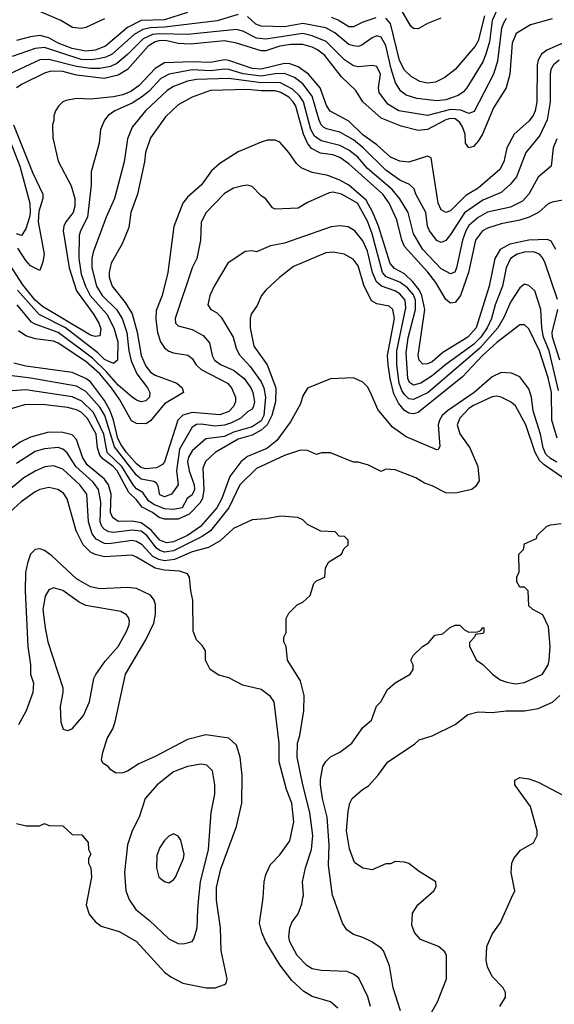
# Model space of a CAD drawing. Header units: inches. Extents: x 1793402 to 1900366, y 320852 to 470679.
# Tile 438 of 604: x 1856443 to 1858760, y 449539 to 453805. Entities that reach past the tile are written whole.
import ezdxf

# ---------------------------------------------------------------- set-up
doc = ezdxf.new("R2010")
doc.units = ezdxf.units.IN
doc.header["$MEASUREMENT"] = 0
doc.layers.add('B8454', color=7, linetype='Continuous')
doc.layers.add('B8455', color=7, linetype='Continuous')

msp = doc.modelspace()

# ---------------------------------------------------------------- linework, layer by layer
at = {"layer": 'B8454', "color": 4}
for points, elevation in [([(1856737, 450000), (1856731, 449970), (1856744.7, 449930), (1856770, 449898), (1856796.8, 449876.8), (1856874.6, 449854.6), (1856950, 449810.7), (1857070, 449678.8), (1857097.5, 449657.5), (1857150, 449630.8), (1857250.9, 449610.9), (1857290, 449611), (1857330, 449624.7), (1857338, 449630), (1857342, 449650), (1857316, 449770), (1857313.3, 449870), (1857295.6, 449990), (1857295.6, 450000)], 404), ([(1856914.8, 450000), (1856918.8, 449990), (1856946.8, 449950), (1857004.1, 449904.1), (1857090, 449822.8), (1857130, 449802.8), (1857150, 449801), (1857170, 449806), (1857190, 449811.3), (1857197.5, 449822.5), (1857212, 449870), (1857214.5, 449950), (1857219.8, 450000)], 408), ([(1857822, 449522), (1857789.4, 449549.4), (1857710, 449573.2), (1857674.2, 449594.2), (1857622.8, 449642.8), (1857570, 449709.3), (1857509.7, 449809.7), (1857492, 449850), (1857482.9, 449890), (1857497.2, 449990), (1857497.9, 450000)], 396), ([(1857963.7, 449530), (1857951.7, 449571.7), (1857912.1, 449652.1), (1857889.4, 449669.4), (1857861.2, 449681.2), (1857750, 449686), (1857710, 449692.7), (1857687.7, 449707.7), (1857646, 449750), (1857613.2, 449810), (1857609.4, 449830.6), (1857613.2, 449870), (1857624.1, 449895.9), (1857649.3, 449930.7), (1857665.6, 449974.4), (1857670.7, 450000)], 392), ([(1858092.7, 449510), (1858061.2, 449610), (1858046.3, 449706.3), (1858019, 449770), (1858010, 449782), (1857969.3, 449809.3), (1857930, 449829), (1857890, 449842), (1857861.2, 449861.2), (1857842, 449890), (1857802.9, 450000)], 388), ([(1858130, 449330.8), (1858253.2, 449550), (1858292.3, 449650), (1858293.2, 449750), (1858285.6, 449765.6), (1858258, 449790), (1858180.2, 449820.2), (1858154, 449850), (1858142, 449882), (1858145.6, 449934.4), (1858168, 449970), (1858203, 450000)], 384), ([(1858524, 449530), (1858548.7, 449570), (1858548, 449590), (1858538, 449610), (1858490, 449659), (1858470, 449702), (1858464.2, 449730), (1858468, 449790), (1858490, 449842.8), (1858526.3, 449893.7), (1858574.9, 450000)], 376)]:
    msp.add_lwpolyline(points, dxfattribs=dict(at, elevation=elevation))
at = {"layer": 'B8455', "color": 4}
for points, elevation in [([(1857390, 453828.2), (1857299, 453801), (1857070, 453772.9), (1857009.4, 453770.6), (1856976.7, 453763.3), (1856938.8, 453741.2), (1856843.8, 453656.2), (1856816.8, 453643.2), (1856784.1, 453635.9), (1856750, 453630.8), (1856710, 453632.7), (1856550, 453685.1), (1856510, 453681.1), (1856410, 453645.6)], 328), ([(1857170, 453837.2), (1857070, 453804.8), (1856970, 453801.4), (1856910, 453770.9), (1856814.9, 453690), (1856770, 453673.1), (1856730, 453668.9), (1856670, 453679.8), (1856610, 453703.8), (1856570, 453726.2), (1856530, 453736.8), (1856490, 453731), (1856430, 453714.5)], 324), ([(1856810, 453809.7), (1856730, 453771.6), (1856710, 453766.6), (1856671.5, 453771.5), (1856622, 453802), (1856530, 453840.5)], 316), ([(1858510, 453847.3), (1858490, 453801.2), (1858479, 453710), (1858463.7, 453656.3), (1858450, 453622.7), (1858380.5, 453510), (1858366.9, 453493.1), (1858343.4, 453476.6), (1858290, 453457.4), (1858250, 453453.3), (1858164.4, 453464.4), (1858118, 453478), (1858095.2, 453495.2), (1858072.3, 453532.2), (1858052.6, 453592.6), (1858030, 453693.2), (1858010, 453729.3), (1857990, 453735.1), (1857970, 453726.6), (1857925.1, 453694.9), (1857910, 453689.6), (1857890, 453691.5), (1857870, 453697.6), (1857808.9, 453748.9), (1857770, 453769.7), (1857670, 453788.8), (1857590, 453775.1), (1857490, 453776.9), (1857466.2, 453786.2), (1857430, 453818.7)], 328), ([(1858457.4, 453822.6), (1858430, 453713.2), (1858416.4, 453690), (1858330, 453589.3), (1858284.7, 453555.3), (1858245.1, 453534.9), (1858210, 453529.6), (1858177.7, 453537.7), (1858139.4, 453559.4), (1858110, 453587.3), (1858088.2, 453628.2), (1858050, 453789.3), (1858030, 453811.9)], 324), ([(1858268.7, 453811.3), (1858210, 453789.4), (1858170, 453766), (1858150, 453766.6), (1858138, 453778), (1858096, 453850)], 316), ([(1858550.5, 453810), (1858539.5, 453790), (1858531.5, 453768.5), (1858513.9, 453626.1), (1858496.4, 453570), (1858411.8, 453408.2), (1858390, 453399.5), (1858354, 453414), (1858310, 453416.5), (1858209.7, 453389.7), (1858086, 453410), (1858038.8, 453438.8), (1858000.7, 453490), (1857997.6, 453510), (1858006, 453570), (1857990, 453602.7), (1857970, 453607), (1857910, 453600.5), (1857890, 453606), (1857850, 453631.6), (1857770.8, 453710.8), (1857710, 453736), (1857670, 453746.2), (1857510, 453720.4), (1857470, 453725.4), (1857410, 453755.1), (1857383, 453763), (1857170, 453740.9), (1857050, 453744.3), (1857019.3, 453740.7), (1856977.7, 453722.3), (1856910, 453654), (1856864.2, 453615.8), (1856837.1, 453602.9), (1856790, 453594), (1856750, 453593.5), (1856690, 453602.3), (1856570, 453632.2), (1856530, 453631.1), (1856398, 453570)], 332), ([(1858750, 453809.7), (1858656.5, 453783.5), (1858594.6, 453745.4), (1858576.7, 453703.3), (1858567.2, 453570), (1858550.4, 453510), (1858496.5, 453423.5), (1858448.5, 453310), (1858430, 453279.3), (1858410, 453256), (1858390, 453249.4), (1858375.1, 453270), (1858372.8, 453310), (1858361.8, 453341.8), (1858350, 453360.5), (1858330, 453375.3), (1858310, 453377.2), (1858290, 453371.9), (1858210, 453329.7), (1858170, 453324.7), (1858095.5, 453344.5), (1858010, 453378), (1857929.6, 453450), (1857899.1, 453499.1), (1857837.5, 453557.5), (1857764.7, 453650), (1857734.3, 453674.3), (1857710, 453685.7), (1857670, 453697.2), (1857618.4, 453698.4), (1857570, 453690.8), (1857510, 453670.9), (1857490, 453669.8), (1857383, 453703), (1857330, 453713.1), (1857181.3, 453698.7), (1857130, 453702.8), (1857074.8, 453714.8), (1857046.7, 453713.3), (1857030, 453708.7), (1857000.3, 453690), (1856910.3, 453590), (1856870, 453565.1), (1856809, 453551), (1856690, 453564.5), (1856630, 453581.2), (1856578, 453582), (1856550, 453573), (1856454.4, 453525.6), (1856430, 453509.4)], 336), ([(1857986.3, 453813.7), (1857930, 453795.1), (1857890, 453774.5), (1857870, 453774.5), (1857823.7, 453803.7), (1857794.5, 453814.5)], 324), ([(1858810, 453709.7), (1858726.6, 453673.4), (1858704, 453656), (1858690.4, 453630), (1858685.7, 453610), (1858684.2, 453450), (1858677, 453410), (1858668.2, 453390), (1858650, 453366), (1858586.4, 453310), (1858554.4, 453250), (1858540.4, 453190), (1858523.4, 453156.6), (1858430, 453075.6), (1858376.7, 453043.3), (1858310, 452977), (1858290, 452969.4), (1858270, 452981.2), (1858257, 453010), (1858226.6, 453206.6), (1858210, 453213.6), (1858130, 453187.6), (1858090, 453191.6), (1858050, 453209.6), (1857990, 453263), (1857930, 453306.9), (1857870, 453366), (1857788.6, 453408.6), (1857773.2, 453433.2), (1857745.4, 453510), (1857695.1, 453570), (1857650, 453601.7), (1857613.6, 453613.6), (1857590, 453615.1), (1857490, 453591.6), (1857450, 453593.3), (1857350, 453628.8), (1857330, 453630.8), (1857270, 453619.3), (1857190, 453623.2), (1857070, 453618.3), (1857030, 453594.3), (1856960.4, 453519.6), (1856925.4, 453494.5), (1856890, 453479.2), (1856850, 453470.9), (1856750, 453461.3), (1856690, 453464.5), (1856645.2, 453454.8), (1856630, 453448.7), (1856611.3, 453430), (1856598, 453410), (1856591.6, 453388.4), (1856591.1, 453368.9), (1856584.7, 453350), (1856586.4, 453293.6), (1856610, 453192), (1856666, 453086), (1856681.7, 453030), (1856682, 452998), (1856675.3, 452970), (1856643.8, 452930), (1856634.4, 452910), (1856631.8, 452890), (1856656.9, 452730), (1856689.1, 452630), (1856762.6, 452530), (1856786.7, 452490), (1856794.4, 452465.6), (1856790, 452435.3), (1856770, 452432.3), (1856750, 452438.7), (1856541.9, 452561.9), (1856510, 452589.8), (1856456.9, 452656.9), (1856386.2, 452766.2)], 344), ([(1858780.7, 453630), (1858755.5, 453610), (1858744.9, 453590), (1858742, 453570), (1858742.3, 453450), (1858729, 453371), (1858696.3, 453303.7), (1858636.3, 453230), (1858596, 453124), (1858570, 453092.3), (1858530, 453056.2), (1858450, 453024), (1858371.1, 452968.9), (1858310, 452874.5), (1858290, 452849.2), (1858270, 452839.3), (1858250, 452849.2), (1858218.4, 452890), (1858209.7, 452910), (1858203.5, 452970), (1858159.3, 453050), (1858152, 453072), (1858131.7, 453091.7), (1858090, 453109.6), (1858030, 453153.3), (1857931.2, 453250), (1857890, 453284.4), (1857830, 453318), (1857772.5, 453332.5), (1857760.1, 453340.1), (1857750, 453349.5), (1857740.4, 453370), (1857710, 453474.5), (1857670, 453527.8), (1857634.3, 453554.3), (1857590, 453572), (1857550.8, 453570.8), (1857490, 453560.6), (1857411.1, 453571.1), (1857350, 453589.8), (1857330, 453590.8), (1857270, 453583.2), (1857190, 453587.7), (1857090.2, 453569.8), (1857054.9, 453550), (1857004, 453496), (1856971, 453469), (1856930, 453444), (1856854.8, 453410), (1856827.3, 453390), (1856810.7, 453370), (1856794, 453330), (1856787.3, 453270), (1856753.2, 453146.8), (1856753, 453090), (1856737, 452950), (1856706.4, 452890), (1856701.3, 452870), (1856700.2, 452770), (1856710, 452702.8), (1856727.9, 452650), (1856749.1, 452610), (1856820.9, 452530), (1856851.7, 452470), (1856868.9, 452410), (1856867.3, 452330), (1856850, 452315.1), (1856810, 452332.8), (1856781.7, 452361.7), (1856641.1, 452470), (1856527.2, 452527.2), (1856433.7, 452633.7)], 348), ([(1858770.3, 453289.7), (1858754.4, 453250), (1858746, 453170), (1858690, 453122.7), (1858650, 453049.2), (1858621.3, 453018.7), (1858570, 452993.6), (1858470, 452971.5), (1858430, 452947.8), (1858390, 452914), (1858376, 452890), (1858361.7, 452850), (1858336.4, 452730), (1858328.1, 452711.9), (1858310, 452703.7), (1858270, 452725.6), (1858189.7, 452810), (1858150, 452877.2), (1858126, 452970), (1858089.8, 453029.8), (1858057.4, 453070), (1857950, 453161.1), (1857907.8, 453210), (1857870, 453240.5), (1857830, 453259.7), (1857750, 453279.7), (1857721.1, 453301.1), (1857704.5, 453330), (1857673.1, 453450), (1857656, 453476), (1857624.9, 453504.9), (1857570, 453532.8), (1857490, 453531.3), (1857350, 453550.8), (1857210, 453546), (1857170, 453539.1), (1857110, 453516.3), (1857082, 453498), (1856988, 453410), (1856930, 453339), (1856910.4, 453289.6), (1856895.5, 453190), (1856854.4, 453030), (1856817.3, 452950), (1856761.7, 452798.3), (1856755.3, 452770), (1856756, 452730), (1856775.6, 452650), (1856800.3, 452610), (1856863.1, 452550), (1856887.6, 452510), (1856906.9, 452450), (1856915.8, 452370), (1856926.6, 452326.6), (1856951.2, 452271.2), (1856997.3, 452210), (1857006.8, 452190), (1857006, 452170), (1856990, 452154), (1856970, 452149.3), (1856950, 452156), (1856930, 452169.6), (1856870, 452221), (1856819, 452279), (1856758.1, 452338.1), (1856610.5, 452450.5), (1856510, 452485.4), (1856494.9, 452494.9), (1856431.6, 452570)], 352), ([(1858796.7, 453023.3), (1858750, 453015.1), (1858732.4, 453007.6), (1858690.6, 452970), (1858650.2, 452949.8), (1858610, 452936.9), (1858530, 452920.5), (1858470, 452902.6), (1858449.2, 452890.8), (1858418.9, 452850), (1858387.7, 452710), (1858353.7, 452610), (1858330, 452579.3), (1858310, 452577.2), (1858290, 452592.7), (1858246.5, 452666.5), (1858211.5, 452711.5), (1858110, 452822), (1858098.5, 452850), (1858078, 452938), (1858043.5, 453010), (1858016.4, 453050), (1857870, 453181.1), (1857830, 453208.5), (1857799.8, 453219.8), (1857747.3, 453227.3), (1857707.9, 453247.9), (1857689.9, 453269.9), (1857672.5, 453310), (1857639.3, 453430), (1857628.5, 453450), (1857610, 453469.7), (1857574.5, 453490), (1857550, 453496.8), (1857490, 453496.5), (1857430, 453503.1), (1857270, 453498.7), (1857190.5, 453469.5), (1857130, 453436), (1857075.6, 453384.4), (1857010, 453294), (1856988.4, 453230), (1856984.4, 453190), (1856954.4, 453050), (1856925.5, 452970), (1856915.6, 452904.4), (1856886.6, 452833.4), (1856839.1, 452750), (1856830.5, 452710), (1856830.5, 452690), (1856843.8, 452650), (1856900.5, 452580.5), (1856930.2, 452530.2), (1856952, 452452), (1856969, 452350), (1856990, 452303.8), (1857010, 452278.7), (1857030, 452264.6), (1857124, 452230), (1857147.7, 452210), (1857153.4, 452190), (1857070, 452141.3), (1857010, 452066.6), (1856990, 452054.5), (1856950, 452055.6), (1856927.4, 452067.4), (1856877.6, 452157.6), (1856841.5, 452210), (1856790.8, 452270.8), (1856730, 452324.8), (1856610, 452404), (1856590, 452412.6), (1856510, 452422.4), (1856470, 452435.1), (1856437.5, 452457.5)], 356), ([(1856341.1, 453430), (1856444.4, 453170), (1856487.4, 453010), (1856489, 452970), (1856485.2, 452950), (1856470, 452899), (1856451, 452870), (1856430, 452877.6)], 332), ([(1856416.1, 453350), (1856500.7, 453140.7), (1856543.7, 453050), (1856543.7, 453030), (1856525.6, 452974.4), (1856523.5, 452930), (1856548.7, 452790), (1856543.4, 452756.6), (1856530, 452718), (1856490, 452738.4), (1856470, 452761.3), (1856435.8, 452815.8)], 336), ([(1858766, 452810), (1858746.2, 452846.2), (1858730, 452853), (1858649.7, 452849.7), (1858567.6, 452832.4), (1858524.9, 452810), (1858502.3, 452770), (1858476.9, 452650), (1858421.1, 452470), (1858385.5, 452430), (1858277.3, 452362.7), (1858230, 452323), (1858210, 452313.6), (1858190, 452312.3), (1858174.5, 452330), (1858169.7, 452350), (1858199.3, 452550), (1858185.8, 452610), (1858174.5, 452634.5), (1858147.3, 452670), (1858110, 452703.5), (1858066.6, 452726.6), (1858048.2, 452748.2), (1857997.4, 452910), (1857973.8, 452970), (1857943.9, 453023.9), (1857870, 453088.6), (1857830, 453109.8), (1857779, 453130), (1857710, 453143), (1857663.5, 453163.5), (1857642.6, 453182.6), (1857610, 453229.2), (1857570, 453274), (1857550, 453284), (1857516.9, 453283.1), (1857490, 453275.3), (1857390, 453233.2), (1857310, 453182.7), (1857274.8, 453150), (1857230.3, 453089.7), (1857170, 453036), (1857150.6, 453010), (1857110.6, 452909.4), (1857084.9, 452710), (1857060.5, 452610), (1857035.1, 452544.9), (1857033.8, 452506.2), (1857040.9, 452450), (1857053.7, 452410), (1857070, 452383), (1857089, 452369), (1857110, 452361.3), (1857172, 452352), (1857190, 452337.3), (1857208.2, 452310), (1857229.2, 452289.2), (1857343, 452230), (1857360.4, 452210), (1857378, 452170), (1857378.4, 452150), (1857370, 452129.5), (1857350, 452106.9), (1857310, 452092.6), (1857190, 452103.9), (1857150, 452092.4), (1857128.9, 452070), (1857070, 451889.4), (1857061.8, 451878.2), (1857035.9, 451864.1), (1856990, 451858.7), (1856970, 451865.1), (1856950, 451881.5), (1856906.3, 451930), (1856883.1, 451963.1), (1856867.8, 451990), (1856849.8, 452070), (1856835.2, 452110), (1856810, 452155.4), (1856750, 452236.4), (1856730, 452250.8), (1856670, 452276.9), (1856470, 452303.5), (1856417.6, 452317.6)], 364), ([(1858772.9, 452592.9), (1858719.7, 452750), (1858710, 452772.7), (1858695.1, 452790), (1858670, 452798.9), (1858630, 452797.7), (1858598.8, 452790), (1858570.5, 452770), (1858550.4, 452730), (1858535.3, 452650), (1858503.1, 452570), (1858487.9, 452510), (1858469.2, 452470), (1858441.2, 452430), (1858410, 452397.6), (1858290, 452311.2), (1858230, 452262), (1858180.7, 452230), (1858150, 452221.3), (1858132.7, 452232.7), (1858124.8, 452250), (1858118.2, 452361.8), (1858126.9, 452426.9), (1858158.2, 452550), (1858158, 452590), (1858150, 452612.8), (1858123.1, 452643.1), (1858090, 452667.4), (1858031.7, 452691.7), (1858015.4, 452710), (1857970, 452878), (1857950, 452931.8), (1857907.3, 453010), (1857837.2, 453050), (1857802, 453058), (1857784.4, 453055.6), (1857690, 453013.2), (1857650, 452989), (1857550, 452984), (1857538, 452990), (1857509.1, 453029.1), (1857490, 453042), (1857450, 453082), (1857430, 453088.7), (1857410, 453085.2), (1857370, 453076), (1857330, 453052.7), (1857250, 452968.7), (1857230, 452926), (1857227.3, 452850), (1857210.6, 452770), (1857190.4, 452729.6), (1857117.3, 452510), (1857118.8, 452490), (1857130, 452478.8), (1857190, 452462.8), (1857237.5, 452437.5), (1857265.5, 452405.5), (1857277.3, 452350), (1857287.7, 452330), (1857316, 452310), (1857370, 452286.7), (1857415.8, 452250), (1857444.9, 452210), (1857453.1, 452190), (1857460.3, 452150), (1857456.4, 452130), (1857450, 452117.2), (1857430, 452106), (1857401.1, 452078.9), (1857361.1, 452058.9), (1857330, 452048.6), (1857290, 452043.9), (1857230, 452052.4), (1857210, 452051.1), (1857190, 452039.5), (1857135.6, 451944.4), (1857122.6, 451850), (1857130.5, 451790), (1857101, 451750), (1857070, 451737.2), (1857050, 451746), (1857043.9, 451783.9), (1857036.6, 451796.6), (1857024.4, 451804.4), (1856970, 451815.1), (1856950, 451831.1), (1856853.9, 451953.9), (1856811.5, 452090), (1856790, 452126.6), (1856730, 452194.3), (1856690, 452216.9), (1856491.8, 452251.8), (1856410, 452262)], 368), ([(1858778.5, 452198.5), (1858736.8, 452370), (1858712.7, 452430), (1858705.3, 452470), (1858701.6, 452550), (1858676, 452630), (1858650, 452654), (1858630, 452659), (1858610, 452644), (1858570, 452581.2), (1858542, 452518), (1858514.6, 452470), (1858437.7, 452382.3), (1858213.7, 452190), (1858150, 452158.9), (1858130, 452163), (1858110, 452181.3), (1858099.1, 452199.1), (1858088.1, 452230), (1858076.8, 452310), (1858077.4, 452370), (1858117, 452557), (1858113.7, 452590), (1858090, 452616.9), (1858069.3, 452630), (1858010.8, 452650.8), (1857989.8, 452669.8), (1857971.8, 452710), (1857950, 452802.7), (1857930, 452846.6), (1857896, 452890), (1857867.2, 452907.2), (1857830, 452912), (1857792.8, 452907.2), (1857590, 452837.2), (1857530, 452826), (1857470, 452799), (1857450, 452804), (1857419.8, 452800.2), (1857344.7, 452750), (1857286, 452650), (1857267.3, 452610), (1857258.8, 452570), (1857271.3, 452550), (1857296.4, 452536.4), (1857316.5, 452516.5), (1857368, 452430), (1857381.4, 452381.4), (1857394.6, 452354.6), (1857442, 452302), (1857490, 452236.3), (1857500.9, 452210), (1857508, 452170), (1857501, 452090), (1857490, 452067.6), (1857450, 452041.6), (1857370, 452017.8), (1857330, 451999.7), (1857250, 451989.6), (1857190, 451937.6), (1857174.9, 451910), (1857170.3, 451890), (1857177.4, 451850), (1857199.6, 451790), (1857200.3, 451770), (1857190, 451746), (1857168.2, 451730), (1857146.8, 451690), (1857110, 451683.1), (1857070, 451686.2), (1857024.1, 451704.1), (1857000.8, 451720.8), (1856976.6, 451756.6), (1856950, 451772.6), (1856934.8, 451790), (1856886, 451870), (1856822.7, 451930), (1856808.2, 452010), (1856763.2, 452103.2), (1856712, 452152), (1856670, 452171), (1856470, 452201.1), (1856330, 452192)], 372), ([(1858771.6, 451991.6), (1858749, 452070), (1858747.1, 452190), (1858733.3, 452253.3), (1858695.6, 452370), (1858650, 452466), (1858630, 452482.7), (1858610, 452482.7), (1858510, 452406.6), (1858448, 452350), (1858362.5, 452257.5), (1858170, 452103), (1858150, 452097.4), (1858130, 452101.1), (1858110, 452111.3), (1858084.4, 452144.4), (1858064.3, 452184.3), (1858047.9, 452250), (1858039.8, 452310), (1858037.4, 452350), (1858066.9, 452510), (1858060.7, 452550), (1858044.4, 452564.4), (1857990, 452574.5), (1857967.1, 452587.1), (1857934.9, 452654.9), (1857910, 452739), (1857887.5, 452767.5), (1857849.5, 452789.5), (1857801.4, 452798.6), (1857770, 452795.1), (1857630, 452736), (1857570.5, 452689.5), (1857510, 452634), (1857490.8, 452610), (1857472.7, 452567.3), (1857446.8, 452530), (1857442, 452510), (1857441.6, 452470), (1857457.1, 452390), (1857515.3, 452310), (1857552.6, 452210), (1857551.5, 452150), (1857535.2, 452090), (1857515.5, 452050), (1857490, 452026.2), (1857450, 452005), (1857390, 451987.6), (1857290.6, 451930), (1857248.9, 451891.1), (1857237.3, 451862.7), (1857241.5, 451770), (1857235.2, 451730), (1857223.2, 451710), (1857177.5, 451662.5), (1857130, 451640.9), (1857070, 451641.2), (1857047.9, 451647.9), (1857018.7, 451670), (1856973.5, 451693.5), (1856950, 451724.7), (1856916.1, 451756.1), (1856865.3, 451850), (1856847.6, 451870), (1856802.8, 451902.8), (1856790, 451918.9), (1856780.3, 451950), (1856774.4, 452010), (1856736.6, 452076.6), (1856710, 452104.4), (1856690, 452114.7), (1856650, 452124.4), (1856542.3, 452137.7), (1856463.9, 452136.1), (1856385.8, 452114.1)], 376), ([(1858783.1, 452330), (1858752.1, 452430), (1858751.1, 452450), (1858774.7, 452550)], 368), ([(1858770, 451887.8), (1858743.3, 451903.3), (1858723.3, 451923.3), (1858710.7, 451950), (1858699.3, 452010), (1858668.5, 452110), (1858661.1, 452170), (1858650, 452205.2), (1858610, 452257.2), (1858574.2, 452274.2), (1858530, 452276.2), (1858490, 452258.4), (1858412.2, 452190), (1858296.4, 452110), (1858274.4, 452090), (1858262, 452070), (1858257, 452050), (1858263.6, 451956.4), (1858256.9, 451943.1), (1858250, 451942), (1858117.4, 451997.4), (1858059.2, 452039.2), (1857995.6, 452115.6), (1857963.7, 452190), (1857950, 452214), (1857930, 452234), (1857890, 452253.2), (1857790, 452248.7), (1857690, 452208.7), (1857670, 452175.3), (1857659.5, 452140.5), (1857616.7, 452063.3), (1857557.6, 451982.4), (1857513.4, 451946.6), (1857430, 451912.4), (1857402, 451890), (1857353.8, 451826.2), (1857319.1, 451730), (1857297.3, 451690), (1857227.2, 451610), (1857170.1, 451569.9), (1857110, 451543.5), (1857078.8, 451538.8), (1857050, 451549.8), (1857013, 451593), (1856970, 451624.6), (1856930, 451631.8), (1856871, 451631), (1856846.6, 451646.6), (1856837.3, 451670), (1856839.3, 451750), (1856828.5, 451790), (1856810, 451815.1), (1856736, 451876), (1856714.8, 451910), (1856690, 451986), (1856670, 452006), (1856630, 452016.9), (1856570, 452018), (1856490, 451996.3), (1856445.5, 451974.5), (1856390, 451936.2)], 384), ([(1858810, 451811.8), (1858715.8, 451875.8), (1858695.8, 451895.8), (1858676.8, 451930), (1858636.3, 452050), (1858591.5, 452131.5), (1858569.6, 452149.6), (1858530, 452169.4), (1858510, 452174), (1858490, 452171.8), (1858410, 452134.3), (1858390, 452120.7), (1858350, 452079.3), (1858339.3, 452050), (1858350.4, 452010.4), (1858393, 451950), (1858427.7, 451870), (1858433.4, 451806.6), (1858418, 451782), (1858402, 451770), (1858330, 451754), (1858290, 451754.5), (1858230, 451786), (1858197.2, 451797.2), (1858160.2, 451820.2), (1858070, 451855.3), (1858030, 451858), (1858010, 451848), (1857954.6, 451874.6), (1857910, 451888.7), (1857890, 451888.7), (1857790, 451928.7), (1857751.6, 451928.4), (1857730, 451922), (1857690, 451938), (1857659.6, 451940.4), (1857590, 451917.2), (1857470, 451860.9), (1857397.1, 451790), (1857349.3, 451690.7), (1857269.3, 451590.7), (1857233.9, 451566.1), (1857110, 451504.5), (1857070, 451498.8), (1857050, 451504.8), (1857035.3, 451515.3), (1856993.8, 451570), (1856970, 451588.6), (1856930, 451593.6), (1856850, 451583.9), (1856830, 451586), (1856810, 451595.6), (1856798.9, 451610), (1856792.4, 451630), (1856794.3, 451714.3), (1856785.1, 451770), (1856760.9, 451800.9), (1856687.1, 451870), (1856648.5, 451928.5), (1856630, 451944.5), (1856610, 451951.6), (1856550, 451946.3), (1856510, 451933.6), (1856430, 451882.9)], 388), ([(1857670.7, 450000), (1857672.7, 450010), (1857669.2, 450070), (1857680.9, 450130), (1857707, 450210), (1857713.3, 450270), (1857700.5, 450370), (1857669.6, 450490), (1857645.1, 450610), (1857647, 450670), (1857657, 450703), (1857674.5, 450810), (1857676.5, 450876.5), (1857660.2, 450940.2), (1857604, 451030), (1857598, 451090), (1857588, 451110), (1857588, 451130), (1857598, 451150), (1857598, 451210), (1857610, 451234), (1857646, 451270), (1857670, 451282), (1857702, 451310), (1857718, 451362), (1857730, 451374), (1857766, 451390), (1857768, 451430), (1857783.1, 451456.9), (1857838, 451490), (1857847.3, 451512.7), (1857866, 451530), (1857866, 451550), (1857850, 451566), (1857827.3, 451567.3), (1857810, 451586), (1857748.4, 451588.4), (1857690, 451618), (1857670, 451638), (1857648.4, 451648.4), (1857574.6, 451654.6), (1857510, 451642), (1857450, 451638), (1857370, 451601.2), (1857312.2, 451547.8), (1857262, 451518), (1857190, 451499.7), (1857114, 451466), (1857070, 451460.3), (1857046.2, 451466.2), (1857020, 451480), (1856973.3, 451530), (1856950, 451544.7), (1856930, 451548.2), (1856830, 451533.7), (1856810, 451535.8), (1856774.8, 451554.8), (1856757.8, 451577.8), (1856741.1, 451630), (1856734.3, 451750), (1856704.2, 451790), (1856630, 451857.6), (1856590, 451871.8), (1856552.1, 451867.9), (1856510, 451849.6), (1856460.5, 451819.5), (1856375.5, 451750)], 392), ([(1857497.9, 450000), (1857502.7, 450070), (1857510, 450102), (1857530, 450144.7), (1857570, 450186), (1857613.3, 450246.7), (1857631.5, 450330), (1857622.4, 450410), (1857599.7, 450470), (1857567.6, 450590), (1857567.6, 450670), (1857546, 450850), (1857530, 450873.2), (1857490, 450902.7), (1857410, 450921.2), (1857350, 450953.2), (1857305.6, 450965.6), (1857268, 450990), (1857248.7, 451030), (1857248, 451070), (1857233.6, 451093.6), (1857210, 451118), (1857195.5, 451155.5), (1857193.2, 451290), (1857184.5, 451330), (1857179.3, 451390), (1857170, 451404), (1857136.1, 451416.1), (1857070, 451419.8), (1857030, 451428.6), (1856950, 451476.9), (1856930, 451484.7), (1856810, 451477.4), (1856770, 451488), (1856750, 451498.7), (1856718.7, 451530), (1856687.6, 451590), (1856649.6, 451729.6), (1856633.1, 451753.1), (1856608, 451770), (1856570, 451778), (1856530, 451769.4), (1856510, 451759.5), (1856450, 451716.2), (1856370, 451644.5)], 396), ([(1857802.9, 450000), (1857799.3, 450010), (1857781.2, 450141.2), (1857784.2, 450230), (1857775.6, 450350), (1857755.6, 450430), (1857747, 450490), (1857746.8, 450513.2), (1857757.2, 450570), (1857770, 450591.3), (1857789.4, 450610.6), (1857830, 450631), (1857882, 450670), (1857930, 450738), (1857968, 450770), (1857989.1, 450830.9), (1858008, 450850), (1858036.4, 450903.6), (1858070, 450932), (1858135.3, 450970), (1858148, 450990), (1858148, 451010), (1858138, 451030), (1858148, 451050), (1858188, 451090), (1858214.6, 451105.4), (1858242, 451138), (1858276.4, 451143.6), (1858306, 451170), (1858330, 451182), (1858350, 451182), (1858370, 451162), (1858390, 451152), (1858427.3, 451152.7), (1858442, 451158), (1858450, 451172), (1858454, 451170), (1858454, 451150), (1858450, 451146), (1858418, 451142), (1858414, 451130), (1858392.7, 451107.3), (1858392, 451090), (1858422, 451030), (1858450, 451012), (1858491.3, 450970), (1858525.2, 450945.2), (1858554.4, 450934.4), (1858592.1, 450927.9), (1858630, 450934), (1858708.7, 450970), (1858732.7, 451010), (1858737.2, 451030), (1858741.2, 451090), (1858734.6, 451174.6), (1858710, 451226), (1858666, 451250), (1858650, 451266), (1858646, 451330), (1858630, 451346), (1858610, 451346), (1858598, 451370), (1858598, 451390), (1858607.3, 451412.7), (1858606, 451490), (1858626, 451510), (1858630, 451534), (1858682, 451558), (1858686, 451570), (1858726, 451610), (1858743.1, 451616.9), (1858790, 451622)], 388), ([(1857295.6, 450000), (1857295.3, 450044.7), (1857314.2, 450125.9), (1857382, 450310), (1857405.2, 450410), (1857407, 450530), (1857398, 450610), (1857382, 450662), (1857350, 450692), (1857250, 450706), (1857170, 450686.6), (1857030, 450613.2), (1856958.8, 450581.2), (1856910, 450548.7), (1856890, 450542), (1856860.4, 450540.4), (1856836.4, 450556.4), (1856826, 450570), (1856803.1, 450583.1), (1856798, 450598), (1856804, 450630), (1856822.7, 450690), (1856846.8, 450733.2), (1856857.5, 450762.5), (1856902, 450970), (1856990, 451118.8), (1857025.1, 451190), (1857031.8, 451230), (1857031.8, 451270), (1857026.6, 451290), (1857010, 451312.3), (1856950, 451340.7), (1856910, 451345.1), (1856790, 451339.6), (1856750, 451347.3), (1856690, 451382.9), (1856582.7, 451482.7), (1856550, 451506), (1856530, 451512.7), (1856510, 451509.2), (1856490.5, 451489.5), (1856477.1, 451450), (1856468.7, 451410), (1856467.2, 451330), (1856478, 451090), (1856490.6, 451010), (1856490.7, 450970), (1856502.8, 450930), (1856500.7, 450890), (1856471, 450810), (1856438, 450750)], 404), ([(1858203, 450000), (1858238, 450030), (1858248, 450050), (1858246, 450070), (1858174.6, 450114.6), (1858130, 450148.7), (1858110, 450155.3), (1858070, 450158), (1858050, 450148), (1858030, 450148), (1857970, 450122), (1857930, 450128.7), (1857893.6, 450153.6), (1857872.5, 450212.5), (1857859.5, 450290), (1857866.3, 450373.7), (1857874, 450410), (1857884, 450430), (1857928, 450470), (1857954.6, 450485.4), (1857995.3, 450530), (1858038, 450590), (1858153.6, 450666.4), (1858174.6, 450685.4), (1858230, 450702), (1858330, 450751.3), (1858385.6, 450794.4), (1858430, 450806.8), (1858490, 450804), (1858550.6, 450810.6), (1858630, 450810.7), (1858690, 450820.7), (1858751.7, 450848.3), (1858783.3, 450876.7)], 384), ([(1857219.8, 450000), (1857227.3, 450070), (1857261.6, 450210), (1857273.2, 450370), (1857289, 450450), (1857289, 450490), (1857279, 450550), (1857254.5, 450574.5), (1857230, 450579.3), (1857170.6, 450569.4), (1857110, 450546), (1857038.8, 450490), (1856986.8, 450430), (1856960.7, 450350), (1856930.7, 450290), (1856910.6, 450230), (1856897.3, 450110), (1856902.8, 450030), (1856914.8, 450000)], 408), ([(1858574.9, 450000), (1858588.7, 450030), (1858572.3, 450110), (1858575.1, 450150), (1858583.7, 450170), (1858613.8, 450206.2), (1858670, 450238), (1858685.2, 450270), (1858686, 450290), (1858656.1, 450396.1), (1858589, 450490), (1858588, 450510), (1858610, 450521), (1858650, 450516.3), (1858690, 450502), (1858830, 450427.3)], 376), ([(1856430, 450322), (1856471.6, 450311.6), (1856528.4, 450311.6), (1856550, 450322), (1856570, 450314), (1856630, 450312), (1856670, 450274), (1856712.7, 450272.7), (1856739.6, 450239.6), (1856742, 450210), (1856751.3, 450190), (1856742, 450170), (1856742, 450150), (1856750.9, 450130.9), (1856754.8, 450090), (1856737, 450000)], 404)]:
    msp.add_lwpolyline(points, dxfattribs=dict(at, elevation=elevation))
for points, elevation in [([(1856590, 451344), (1856570, 451335.3), (1856553.2, 451306.8), (1856543.8, 451250), (1856553, 451170), (1856565.5, 451110), (1856630.8, 450910), (1856630.7, 450889.3), (1856618.8, 450830), (1856622, 450762), (1856631.6, 450731.6), (1856650, 450724.7), (1856670, 450732), (1856719, 450790), (1856745.2, 450850), (1856765.2, 450950), (1856772.5, 450967.5), (1856813.8, 451026.2), (1856869.2, 451090), (1856906.3, 451153.7), (1856917.5, 451182.5), (1856918.6, 451198.6), (1856915.1, 451215.1), (1856906.3, 451226.3), (1856881.5, 451241.5), (1856730, 451267), (1856701.1, 451281.1), (1856630, 451332.7)], 408), ([(1857110, 450278), (1857090, 450268), (1857070, 450248), (1857050, 450218), (1857036.9, 450183.1), (1857036, 450130), (1857046, 450090), (1857070, 450071.3), (1857090, 450064.7), (1857110, 450078), (1857119, 450090), (1857152.7, 450170), (1857156, 450190), (1857142, 450250), (1857130, 450268)], 412)]:
    msp.add_lwpolyline(points, close=True, dxfattribs=dict(at, elevation=elevation))

doc.saveas('drawing.dxf')
